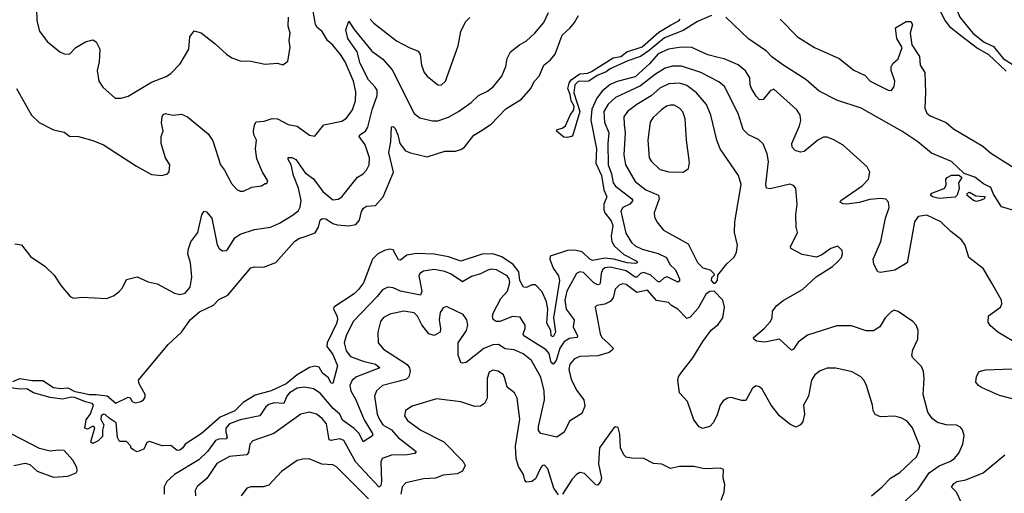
# Model space of a CAD drawing. Extents: x 2087054 to 2277909, y 548907 to 753496.
# Tile 296 of 444: x 2166904 to 2172441, y 694360 to 697021. Entities that reach past the tile are written whole.
import ezdxf

# ---------------------------------------------------------------- set-up
doc = ezdxf.new("R2010")
doc.units = 0

msp = doc.modelspace()

# ---------------------------------------------------------------- linework, layer by layer
at = {"layer": '0CON20XD'}
for points in [[(2172445, 697590.9), (2172413.9, 697545), (2172326, 697474), (2172301.4, 697425), (2172255, 697355.9), (2172205, 697341.2), (2172168.9, 697321.1), (2172085, 697213.8), (2172059.9, 697165), (2172054.2, 697135), (2172058.3, 697115), (2172109.4, 697015), (2172133.1, 696983.1), (2172195, 696934.3), (2172291.2, 696861.2), (2172351.7, 696825), (2172451.3, 696731.3)], [(2172481.2, 697495), (2172435, 697479.8), (2172345, 697419.6), (2172317, 697375), (2172293.8, 697306.2), (2172275, 697293.9), (2172205, 697284.8), (2172165.2, 697245), (2172135.9, 697195), (2172136.1, 697155), (2172158.1, 697118.1), (2172191.1, 697035), (2172263.8, 696945), (2172328.8, 696895), (2172381, 696871), (2172435, 696803.8), (2172525.9, 696745.9)], [(2166885.6, 696635), (2166970, 696485), (2167014.3, 696444.3), (2167095, 696402), (2167155, 696390), (2167185, 696367.5), (2167235, 696364), (2167315, 696343.1), (2167375, 696318.9), (2167561.7, 696198.3), (2167645, 696150.9), (2167704.2, 696145.8), (2167736.2, 696155), (2167744.2, 696165.8), (2167748.1, 696205), (2167724.3, 696245), (2167700.8, 696325), (2167700, 696365), (2167710.8, 696395), (2167702.6, 696442.6), (2167705.5, 696475), (2167712, 696488), (2167725, 696494.5), (2167765, 696484.3), (2167815, 696490.8), (2167848.8, 696475), (2167965, 696380), (2167990.2, 696340.2), (2168032.9, 696205), (2168056, 696175), (2168095, 696100), (2168125, 696067.5), (2168145, 696057.5), (2168163, 696057), (2168210.7, 696079.3), (2168265, 696086.7), (2168285, 696100), (2168295, 696100), (2168300, 696115), (2168270, 696165), (2168238.8, 696238.8), (2168230.8, 696295), (2168235.5, 696345), (2168221.5, 696375), (2168219.6, 696395), (2168225, 696430), (2168235, 696448), (2168279.1, 696450.9), (2168325, 696465.6), (2168355, 696463.3), (2168415, 696431.4), (2168465, 696422.9), (2168535, 696372), (2168565, 696366.7), (2168615, 696431.1), (2168715, 696451.6), (2168742.7, 696467.3), (2168775.2, 696514.8), (2168793.4, 696565), (2168795.3, 696615), (2168781.3, 696675), (2168734.1, 696785), (2168709.3, 696825), (2168665, 696879.1), (2168634.5, 696905), (2168604.7, 696954.7), (2168577.8, 696977.8), (2168567.8, 696995), (2168526.3, 697233.7)], [(2166998.6, 697085), (2167001.4, 697015), (2167016.6, 696956.6), (2167058.3, 696898.3), (2167130.2, 696840.2), (2167155, 696828.6), (2167185, 696828), (2167220, 696865), (2167275, 696897.1), (2167315, 696908), (2167335, 696896.7), (2167355.7, 696855), (2167351.4, 696785), (2167340.6, 696735), (2167349.2, 696675), (2167371.3, 696641.3), (2167440.5, 696580.5), (2167475, 696580), (2167515, 696590.8), (2167645, 696671.1), (2167728.6, 696701.4), (2167755, 696718.1), (2167807.6, 696772.4), (2167855.6, 696855), (2167861.9, 696925), (2167885, 696958.8), (2167925, 696947.5), (2168004.2, 696885), (2168067, 696827), (2168097.3, 696807.3), (2168145, 696790.8), (2168205, 696788), (2168285, 696771.2), (2168355, 696776.2), (2168385, 696767.5), (2168412.5, 696787.5), (2168425.8, 696864.2), (2168420, 696905), (2168425.5, 696945), (2168413.5, 696985), (2168416.2, 697035)], [(2166865, 694988.6), (2166905.4, 695004.6), (2166975, 694993.1), (2167035, 694994.4), (2167095, 694954.6), (2167135, 694947.9), (2167175, 694952.9), (2167215, 694931.5), (2167245.8, 694925.8), (2167295, 694914.1), (2167335, 694915.3), (2167396.9, 694906.9), (2167445, 694865.7), (2167515, 694900), (2167526.2, 694896.2), (2167536, 694875), (2167555, 694867.5), (2167585, 694874.7), (2167600.6, 694885), (2167610.3, 694899.7), (2167610.3, 694915), (2167576.2, 694975), (2167573.3, 694995), (2167738.8, 695195), (2167814, 695266), (2167864.4, 695335.6), (2167915, 695379.6), (2167993.8, 695416.2), (2168025, 695448), (2168075, 695474), (2168205, 695626), (2168225, 695632), (2168275, 695630.8), (2168345, 695657.5), (2168450.5, 695775), (2168475, 695791.5), (2168514.7, 695805.3), (2168565.9, 695824.1), (2168584.5, 695855), (2168594.7, 695895.3), (2168605, 695903.5), (2168625, 695901.2), (2168665, 695876.1), (2168688.9, 695868.9), (2168755, 695862.8), (2168795, 695870.4), (2168816, 695894), (2168827.1, 695942.9), (2168838, 695962), (2168855, 695973.2), (2168905, 695977.1), (2168948.8, 696025), (2169005.8, 696165), (2168980.4, 696275), (2168992.2, 696335), (2168995, 696420), (2169005, 696422), (2169015, 696410), (2169031.2, 696375), (2169042.2, 696325), (2169073.1, 696285), (2169102.2, 696272.3), (2169195, 696251.1), (2169295, 696282.9), (2169355, 696283.1), (2169385, 696291.8), (2169405, 696305.6), (2169458, 696372), (2169495, 696394.7), (2169555.5, 696435), (2169638.8, 696521.2), (2169725.5, 696575), (2169776.8, 696633.2), (2169798.6, 696675), (2169825.5, 696704.5), (2169852.5, 696765), (2169889.2, 696795), (2169915, 696827.5), (2169954.6, 696935), (2170000.4, 696975), (2170024.6, 697005), (2170047.5, 697045)], [(2166877.7, 695762.3), (2166915, 695755.8), (2166965, 695690), (2167046.1, 695636.1), (2167097.5, 695585), (2167137.5, 695525), (2167187.5, 695465), (2167207, 695457), (2167255, 695461.2), (2167395, 695453.8), (2167435, 695471.2), (2167465, 695496), (2167482, 695515), (2167505, 695561.2), (2167565, 695576.7), (2167627.7, 695547.7), (2167677.6, 695537.6), (2167775, 695484.3), (2167805, 695477.5), (2167835.8, 695484.2), (2167862.5, 695517.5), (2167872.7, 695575), (2167864, 695655), (2167850, 695705), (2167852.8, 695732.8), (2167867.3, 695772.7), (2167906.6, 695825), (2167928.5, 695925), (2167942.5, 695945), (2167955, 695941.4), (2167985.7, 695905.7), (2168015.6, 695755.6), (2168025.7, 695735.7), (2168045, 695722), (2168065, 695724.2), (2168075, 695732.5), (2168114.5, 695795), (2168144.2, 695815.8), (2168225, 695842.2), (2168314.6, 695854.6), (2168365, 695876.9), (2168443.1, 695925), (2168471.7, 695948.3), (2168481.6, 695968.4), (2168486.6, 696005), (2168472.7, 696075), (2168444.4, 696145), (2168430.7, 696205), (2168413.3, 696235), (2168415, 696246.2), (2168435, 696247.5), (2168457.3, 696235), (2168510.5, 696160.5), (2168556.1, 696126.1), (2168609.1, 696055), (2168665, 696008.9), (2168695, 696013.3), (2168715, 696025.7), (2168803.1, 696136.9), (2168835, 696155.6), (2168855, 696175.6), (2168870, 696205), (2168871.1, 696245), (2168848, 696318), (2168812.9, 696365), (2168818, 696375), (2168848.5, 696395), (2168863, 696417), (2168885.7, 696515), (2168915.3, 696595), (2168913.8, 696625), (2168902.8, 696642.8), (2168865, 696683.2), (2168818.9, 696775), (2168801.3, 696841.3), (2168749.7, 696915), (2168739.2, 696965), (2168755, 697013.3), (2168786, 696966), (2168884.4, 696844.4), (2168945, 696802.3), (2168998.9, 696738.9), (2169122.9, 696495), (2169155, 696469.2), (2169225, 696453.3), (2169255, 696453.5), (2169315, 696472.7), (2169371.4, 696505), (2169443.4, 696556.6), (2169485.3, 696594.7), (2169535, 696619.5), (2169566, 696644), (2169616.4, 696703.6), (2169637.9, 696757.9), (2169646.1, 696803.9), (2169665, 696840.8), (2169715, 696880), (2169755, 696902.2), (2169801.9, 696945), (2169852.2, 697005), (2169878.9, 697061.1)], [(2168874.5, 697025), (2168895, 697001.8), (2169023.4, 696903.4), (2169095, 696864.6), (2169145.4, 696845.4), (2169156.2, 696826.2), (2169164.5, 696765), (2169179.5, 696725), (2169195, 696703.1), (2169255, 696654.4), (2169275, 696653.1), (2169298.1, 696675), (2169369.4, 696875), (2169384.2, 696955), (2169410.5, 697009.5), (2169435, 697033.8)], [(2170793.8, 697045), (2170715, 697011.5), (2170635, 696960.5), (2170530, 696920), (2170445, 696847.8), (2170395, 696814.1), (2170325, 696789.6), (2170225.7, 696744.3), (2170202.1, 696727.9), (2170151.6, 696708.4), (2170105, 696675.3), (2170045, 696673.1), (2170025.4, 696655), (2170020.8, 696610.8), (2170053.3, 696505), (2170013.1, 696366.9), (2169985, 696358.9), (2169965, 696361.5), (2169923.3, 696395), (2169926.7, 696405), (2169955, 696411.3), (2169972.9, 696425), (2170000, 696485), (2170021.4, 696515), (2170022.5, 696535), (2170005.5, 696565), (2170000.6, 696600.6), (2169987.5, 696635), (2169993.8, 696665), (2170005, 696683.5), (2170055, 696716.2), (2170099.2, 696720.8), (2170120.7, 696729.3), (2170242.2, 696807.7), (2170285.2, 696814.8), (2170319.2, 696840.8), (2170405, 696868.8), (2170499.2, 696950.8), (2170565, 696989.7), (2170611.4, 697015), (2170618.1, 697025)], [(2172508.7, 695945), (2172425, 695969.1), (2172380.1, 696040.1), (2172365, 696078), (2172325, 696098.4), (2172275, 696136.2), (2172216.2, 696156.2), (2172145, 696225.2), (2172031.7, 696271.7), (2171954.6, 696335), (2171865.4, 696395.3), (2171636.2, 696523.8), (2171499.7, 696569.7), (2171399.5, 696619.5), (2171324.5, 696685), (2171195, 696766.9), (2171133.4, 696813.4), (2171104.5, 696845), (2171003.6, 696913.6), (2170875, 697034.7)], [(2171180.5, 697025), (2171279.1, 696925), (2171374.4, 696865), (2171513.1, 696803.1), (2171595, 696738.2), (2171657.9, 696707.9), (2171686.9, 696675), (2171788, 696625)], [(2171788, 696625), (2171806.9, 696623.1), (2171821.5, 696645), (2171826.3, 696676.3), (2171805.8, 696735), (2171804.5, 696755.5), (2171814, 696775), (2171845, 696801.2), (2171866, 696865), (2171837.5, 696915), (2171830, 696975), (2171889.2, 697010.8), (2171915, 697010.8), (2171924.3, 696994.3), (2171911.2, 696945), (2171920.7, 696880.7), (2171963.8, 696815), (2171968.5, 696765), (2171993.8, 696725), (2171998.2, 696611.8), (2171993.5, 696525), (2172005, 696496.8), (2172025, 696481.8), (2172115, 696443), (2172155, 696408.8), (2172319.8, 696309.8), (2172363, 696273), (2172522.7, 696172.7)], [(2172529.9, 695189.9), (2172404.6, 695264.6), (2172362.1, 695302.1), (2172350.9, 695320.9), (2172352.7, 695357.3), (2172420, 695405), (2172428, 695425), (2172426.2, 695445), (2172370.6, 695540.6), (2172325, 695621.9), (2172241.2, 695685), (2172221.2, 695755), (2172200.9, 695785), (2172141, 695831), (2172085, 695884.5), (2172005, 695921.8), (2171956.2, 695915), (2171935.4, 695884.6), (2171895, 695654), (2171825, 695612.9), (2171745, 695601.2), (2171730, 695605), (2171706.7, 695646.7), (2171704.4, 695675), (2171746, 695774), (2171773.2, 695905), (2171793.5, 695965), (2171790.6, 695995), (2171775, 696012.9), (2171746.4, 696016.4), (2171685, 696011.4), (2171625.2, 695994.8), (2171555.4, 695984.6), (2171535.8, 695985.8), (2171517.5, 695995), (2171521.2, 696005), (2171642.5, 696087.5), (2171676.9, 696125), (2171684.6, 696165), (2171669.1, 696195), (2171535, 696316.2), (2171478.8, 696348.8), (2171445, 696361.3), (2171425, 696360.4), (2171393.3, 696345), (2171315, 696280.4), (2171295, 696276.5), (2171265.5, 696285.5), (2171248.6, 696305), (2171246.2, 696325), (2171289.5, 696425), (2171296.2, 696455), (2171292.4, 696485), (2171274.3, 696514.3), (2171145, 696630.5), (2171125, 696621.4), (2171085, 696572.9), (2171065, 696571.1), (2171045, 696591.1), (2171019.2, 696635), (2171012, 696655), (2171010.7, 696695), (2170985, 696734.6), (2170945, 696767), (2170865, 696800.6), (2170831.4, 696808.6), (2170774.8, 696824.8), (2170684.8, 696864.8), (2170625, 696867.2), (2170552.9, 696855), (2170495, 696830.2), (2170446.4, 696773.6), (2170365, 696700), (2170265, 696673.3), (2170225, 696656.5), (2170180.1, 696619.9), (2170149.5, 696580.5), (2170121.6, 696518.4), (2170117, 696457), (2170148.3, 696295), (2170143.8, 696215), (2170177, 696145), (2170189.1, 696065), (2170205.9, 696025), (2170189, 695985), (2170188.3, 695955), (2170195.2, 695935), (2170230.1, 695890.1), (2170239, 695865), (2170230.9, 695805), (2170234.5, 695775), (2170248.8, 695748.8), (2170300.9, 695700.9), (2170374.3, 695665), (2170376, 695655), (2170365, 695651.1), (2170320, 695655), (2170245.7, 695675.7), (2170195, 695681.6), (2170125, 695667.3), (2170109.6, 695675), (2170066.7, 695716.7), (2170025, 695726.5), (2169985, 695724.1), (2169887.5, 695692.5), (2169885.3, 695675), (2169904.2, 695624.2), (2169935, 695581.5), (2169940.4, 695555), (2169906.4, 695345), (2169916.6, 695265), (2169905, 695239.4), (2169893.8, 695245), (2169891.1, 695275), (2169869.1, 695315), (2169874.3, 695395), (2169866.6, 695435), (2169842.3, 695492.3), (2169805, 695532), (2169785, 695531.6), (2169755, 695516.6), (2169738.2, 695518.2), (2169716.7, 695555), (2169711.9, 695605), (2169679.8, 695645), (2169615, 695688.6), (2169565, 695706.1), (2169505.8, 695704.2), (2169385, 695664), (2169315, 695688.3), (2169235, 695703), (2169135, 695707.9), (2169082.1, 695697.9), (2169045, 695670), (2169035, 695671.4), (2169005, 695727.7), (2168985, 695731.6), (2168955, 695723.7), (2168918.9, 695705), (2168888.7, 695675), (2168838, 695542), (2168810, 695505), (2168785, 695481.5), (2168671.1, 695405), (2168669.5, 695395), (2168689.8, 695355), (2168690.7, 695335), (2168686.3, 695313.7), (2168633, 695205), (2168632.2, 695185), (2168650, 695160), (2168665, 695138.8), (2168690.8, 695075), (2168665, 694976.7), (2168655, 694978.8), (2168639.9, 695009.9), (2168607.4, 695035), (2168588.1, 695068.1), (2168565, 695073.4), (2168533.8, 695066.2), (2168464.9, 695025.1), (2168402.4, 694975), (2168318.9, 694935), (2168228.6, 694911.4), (2168160.8, 694869.2), (2168115, 694823.6), (2168032.1, 694787.9), (2167925, 694692.8), (2167835, 694635.7), (2167822.5, 694615), (2167805, 694601.1), (2167790.6, 694600.6), (2167755, 694628.8), (2167705, 694626.7), (2167635, 694650), (2167620, 694645), (2167603, 694607), (2167565, 694592.5), (2167540, 694605), (2167530, 694615), (2167530, 694625), (2167505, 694650), (2167465, 694650), (2167453.6, 694673.6), (2167446.7, 694755), (2167408.3, 694781.7), (2167385, 694802), (2167375, 694803.8), (2167363.3, 694795), (2167360, 694775), (2167378, 694745), (2167370, 694715), (2167370.5, 694679.5), (2167345.6, 694654.4), (2167315, 694640), (2167306.7, 694645), (2167306.1, 694656.1), (2167327.7, 694727.7), (2167315, 694737.5), (2167285, 694720), (2167270, 694725), (2167278.3, 694771.7), (2167303.3, 694806.7), (2167320, 694855), (2167312.5, 694865), (2167275, 694873.1), (2167215, 694897.8), (2167195, 694899.1), (2167145, 694887.8), (2167075, 694897.3), (2166981.2, 694925), (2166945, 694947.3), (2166905, 694944.5), (2166855, 694953.1)], [(2171868.4, 694301.6), (2171956.6, 694383.4), (2172018.9, 694475), (2172075, 694514.7), (2172135, 694538.5), (2172160.6, 694555), (2172185.6, 694585), (2172207.8, 694635), (2172215.6, 694685), (2172206.3, 694716.3), (2172195, 694732), (2172172.1, 694742.1), (2172115, 694744.6), (2172065, 694758.2), (2172035, 694780.4), (2172011.7, 694815), (2171985.7, 694915.7), (2171990.7, 695005), (2171986.8, 695045), (2171975, 695071.9), (2171925, 695123.3), (2171922, 695135), (2171927.5, 695165), (2171954.2, 695225.8), (2171957, 695277), (2171946, 695305), (2171926.2, 695325), (2171845, 695381.2), (2171822, 695388), (2171805, 695380), (2171771.2, 695345), (2171741.4, 695295), (2171705, 695273.3), (2171665, 695272.9), (2171581.1, 695301.1), (2171499.4, 695300.6), (2171335, 695247.8), (2171281.3, 695208.7), (2171255, 695168.8), (2171245, 695163.3), (2171177.5, 695225), (2171095, 695208.8), (2171047.5, 695215), (2171032.5, 695225), (2171031.2, 695235), (2171090.6, 695285), (2171126.9, 695325), (2171135.6, 695345), (2171136.8, 695383.2), (2171162.5, 695415), (2171197.7, 695442.3), (2171305.7, 695505), (2171383.4, 695576.6), (2171475.8, 695635), (2171505, 695661.4), (2171525.8, 695685), (2171532, 695705), (2171530, 695725), (2171505, 695748.8), (2171465, 695735.8), (2171415, 695699.2), (2171385, 695686.9), (2171305, 695702.2), (2171240, 695735), (2171238.8, 695745), (2171278.8, 695825), (2171271.2, 695855), (2171268.9, 695925), (2171276.4, 695985), (2171268, 696075), (2171255, 696090), (2171235, 696097.1), (2171125, 696071.4), (2171104.5, 696074.5), (2171100, 696095), (2171114.5, 696225), (2171107.7, 696267.7), (2171085, 696323.8), (2171058.6, 696348.6), (2171002.9, 696375), (2170972.5, 696405), (2170945.5, 696495), (2170867.5, 696645), (2170835, 696671.8), (2170735, 696723.9), (2170625, 696760.5), (2170575, 696759.7), (2170535, 696749.2), (2170479.3, 696715), (2170395, 696649), (2170255, 696584.8), (2170213.3, 696546.6), (2170189.8, 696505), (2170192.4, 696445), (2170217, 696385), (2170211.7, 696325), (2170213.5, 696205), (2170232.1, 696155), (2170242, 696105), (2170255, 696084.8), (2170345, 696016.6), (2170351.5, 696005), (2170335, 695985.3), (2170296.5, 695965), (2170284.6, 695945), (2170312.3, 695822.3), (2170345, 695769.4), (2170365, 695750.4), (2170405, 695731.7), (2170495, 695706.6), (2170541.1, 695685), (2170560.9, 695645), (2170592.5, 695615), (2170614.6, 695565), (2170615, 695551.2), (2170605, 695545.5), (2170545, 695575.6), (2170528.8, 695571.2), (2170505, 695547.2), (2170495, 695548.9), (2170454.4, 695585), (2170415, 695601.1), (2170395.1, 695594.9), (2170375, 695575.2), (2170365, 695574.4), (2170315, 695609), (2170225, 695630), (2170195, 695626), (2170181.2, 695615), (2170173.6, 695595), (2170169.4, 695540.6), (2170165, 695532.7), (2170155, 695531.4), (2170133.1, 695543.1), (2170075, 695600), (2170055, 695604.5), (2170035.4, 695594.6), (2169980.4, 695495), (2169969, 695445), (2169976.5, 695395), (2170023.1, 695335), (2170017.3, 695295), (2170041.5, 695245), (2170038.5, 695235), (2169995, 695230.2), (2169965, 695208.5), (2169941.3, 695175), (2169921.1, 695105), (2169905, 695085.8), (2169893.8, 695095), (2169881.6, 695145), (2169864.7, 695165), (2169739.3, 695245), (2169735.9, 695255), (2169746.5, 695285), (2169746.1, 695305), (2169718.8, 695348.8), (2169675, 695352.5), (2169604.7, 695324.7), (2169583.3, 695325), (2169566.2, 695336.2), (2169562.7, 695355), (2169568, 695375), (2169609.2, 695455), (2169646.8, 695495), (2169659.8, 695545), (2169656.2, 695565), (2169645, 695581.1), (2169585.5, 695615.5), (2169555, 695618.8), (2169536, 695614), (2169495, 695592.9), (2169445, 695577.1), (2169395, 695547.3), (2169330.8, 695590.8), (2169295.5, 695605.5), (2169235, 695616.5), (2169175, 695608.2), (2169155, 695595.6), (2169148.6, 695581.4), (2169165.8, 695495), (2169157.6, 695472.4), (2169045, 695495.7), (2169005, 695513.8), (2168975, 695518.1), (2168945, 695503.3), (2168915, 695465.4)], [(2170815, 695540), (2170827.5, 695555), (2170830, 695585), (2170880, 695650), (2170923, 695687), (2170935.8, 695715), (2170940, 695755), (2170924.5, 695824.5), (2170926.5, 695885), (2170962.2, 696095), (2170945.6, 696145), (2170843.6, 696295), (2170823.8, 696345), (2170791.8, 696485), (2170766.2, 696545), (2170709.9, 696609.9), (2170655, 696652.4), (2170615, 696664.8), (2170555, 696660.4), (2170505, 696636.2), (2170455, 696592.6), (2170375.5, 696545), (2170322.2, 696505), (2170301.2, 696475), (2170302.9, 696432.9), (2170308.4, 696385), (2170301.7, 696261.7), (2170310.6, 696205), (2170365, 696111.8), (2170425.7, 696065.7), (2170497.3, 696035), (2170500.9, 696015), (2170472.5, 695935), (2170473.8, 695913.8), (2170486.9, 695885), (2170525, 695838.9), (2170662.5, 695762.5), (2170715, 695657.5), (2170745, 695626), (2170786.2, 695616.2), (2170807.5, 695595), (2170810, 695585), (2170795, 695570), (2170793.3, 695555), (2170805, 695540), (2170815, 695540)], [(2170635, 696164), (2170665.8, 696184.2), (2170671.7, 696218.3), (2170654.5, 696345), (2170647.1, 696465), (2170633.3, 696503.3), (2170615, 696524.4), (2170585, 696540.5), (2170565, 696541.8), (2170542.5, 696535), (2170513.3, 696515), (2170465, 696468.9), (2170449.1, 696445), (2170436.5, 696345), (2170444.4, 696245), (2170457.5, 696225), (2170505, 696180), (2170555, 696165.6), (2170635, 696164)], [(2172075, 696016.8), (2172036.7, 696025), (2172026, 696035), (2172033.9, 696046.1), (2172106.2, 696075), (2172114.4, 696095), (2172111.9, 696125), (2172119.2, 696135), (2172145, 696146.9), (2172187.3, 696147.3), (2172202.2, 696135), (2172182.9, 696105), (2172186.7, 696073.3), (2172176.7, 696035), (2172165, 696024.2), (2172075, 696016.8)], [(2172285, 696000), (2172268, 696005), (2172233, 696033), (2172232.5, 696045), (2172245, 696051.2), (2172281.3, 696031.3), (2172328.3, 696028.3), (2172333.3, 696025), (2172327.5, 696015), (2172305, 696004.6), (2172285, 696000)], [(2171694, 694346), (2171755, 694395.6), (2171801.4, 694445), (2171853.4, 694476.6), (2171946.9, 694565), (2171961.4, 694595), (2171965.6, 694625), (2171925, 694728), (2171895, 694765.8), (2171865, 694782.5), (2171825, 694792.5), (2171745, 694790), (2171715, 694803.3), (2171704, 694825), (2171700.8, 694855), (2171665.3, 694965.3), (2171653.7, 694993.7), (2171635, 695014.2), (2171585, 695042.2), (2171493.2, 695063.2), (2171445, 695062.2), (2171405, 695048.1), (2171375.7, 695025), (2171357.5, 694995), (2171339.2, 694905), (2171311.4, 694855), (2171316.9, 694805), (2171307.6, 694762.4), (2171295, 694743.8), (2171268.6, 694731.4), (2171235, 694748.1), (2171177.5, 694795), (2171130, 694855), (2171079.2, 694945), (2171065, 694958.8), (2171045, 694963.8), (2171025, 694950), (2170988, 694882), (2170965, 694880.8), (2170905, 694897.8), (2170885, 694894.3), (2170860.6, 694879.4), (2170843.1, 694855), (2170824.4, 694795), (2170804.5, 694755.5), (2170785, 694734.3), (2170744.3, 694724.3), (2170725, 694733.3), (2170695, 694773.3), (2170659.4, 694875), (2170613.8, 694925), (2170604.4, 694995), (2170609.4, 695015), (2170624, 695036), (2170689.8, 695120.2), (2170745, 695212), (2170793.6, 695276.4), (2170832.1, 695307.9), (2170858.6, 695345), (2170867.5, 695405), (2170858.8, 695445), (2170810, 695495), (2170785, 695493.3), (2170765, 695481.2), (2170720, 695400), (2170675, 695350), (2170655, 695342.5), (2170605, 695393.6), (2170569.4, 695415), (2170552.5, 695432.5), (2170485, 695443.8), (2170435, 695501.5), (2170375, 695487.4), (2170315, 695532.4), (2170295, 695536.3), (2170275, 695530), (2170253.4, 695506.6), (2170241.3, 695458.7), (2170225, 695437.2), (2170195, 695422), (2170150, 695415), (2170140, 695405), (2170168, 695255), (2170178.5, 695235), (2170215, 695201.1), (2170241.2, 695175), (2170237.9, 695165), (2170219.1, 695150.9), (2170155, 695131.9), (2170055, 695128), (2170024.8, 695115.2), (2169997.8, 695085), (2169992.1, 695055), (2170005, 695000.5), (2170035, 694939.5), (2170076.9, 694885), (2170081.5, 694848.5), (2170065, 694807.1), (2169995.6, 694765), (2169966.6, 694703.4), (2169925, 694674.4), (2169835.6, 694695.6), (2169822, 694712), (2169821.8, 694735), (2169855.8, 694885), (2169852.9, 694935), (2169835, 695011.9), (2169782.7, 695105), (2169735, 695143.6), (2169685, 695166.2), (2169635, 695172.3), (2169596.5, 695196.5), (2169565, 695194.7), (2169515, 695174.1), (2169415, 695095.5), (2169395, 695090), (2169385, 695094.3), (2169370.8, 695135), (2169370.3, 695205), (2169416.7, 695275), (2169423.8, 695305), (2169419.5, 695335), (2169398, 695365), (2169305, 695409.4), (2169285, 695402.5), (2169269.6, 695375), (2169262.9, 695335), (2169271.5, 695285), (2169268.6, 695265), (2169235, 695246.5), (2169205, 695255.6), (2169166.6, 695306.6), (2169142.3, 695355), (2169123.2, 695373.2), (2169065, 695382.3), (2168985, 695367.1), (2168948.1, 695345), (2168933.8, 695325), (2168919.2, 695265), (2168920.5, 695205), (2168950.4, 695170.4), (2169084, 695084), (2169097.1, 695065), (2169100, 695045), (2169092, 695015), (2169075, 695000), (2168945, 694965.3), (2168911.1, 694935), (2168900, 694905), (2168914.2, 694805), (2168927.8, 694775), (2168946.2, 694745), (2168995, 694717), (2169032.2, 694672.2), (2169134.2, 694595), (2169126.2, 694583.8), (2169083.6, 694576.4), (2168995, 694574.1), (2168943.1, 694555), (2168935.3, 694534.7), (2168939.7, 694425), (2168935, 694404.2), (2168925, 694394.2), (2168794, 694534), (2168726.6, 694656.6), (2168705, 694666.4), (2168655, 694656), (2168645, 694659.5), (2168629, 694749), (2168605, 694780), (2168574.2, 694805), (2168535, 694816.2), (2168485.4, 694804.6), (2168334.2, 694695.8), (2168215, 694654.3), (2168198.9, 694635), (2168191.9, 694588.1), (2168182.5, 694575), (2168085, 694566.9), (2168013.1, 694526.9), (2167956.7, 694443.3), (2167902.1, 694397.9), (2167891.5, 694375), (2167893.5, 694345)], [(2168915, 695465.4), (2168780, 695325), (2168739.4, 695245), (2168728.4, 695205), (2168739.7, 695159.7), (2168765, 695128.8), (2168835, 695102), (2168905.5, 695085.5), (2168930, 695065), (2168798.2, 695015), (2168774.6, 694995), (2168761.6, 694965), (2168766.4, 694935), (2168795.1, 694885.1), (2168842, 694772), (2168887.8, 694695), (2168888.4, 694681.6), (2168835, 694649.5), (2168814, 694695), (2168785, 694724), (2168720.4, 694770.4), (2168705.3, 694805), (2168666.4, 694836.4), (2168595, 694923.2), (2168556.4, 694946.4), (2168506.2, 694956.2), (2168465, 694949.5), (2168421.3, 694925), (2168405.7, 694905), (2168390, 694865), (2168335, 694868.5), (2168305, 694859.2), (2168288.4, 694845), (2168254.4, 694795.6), (2168145, 694772.6), (2168085, 694749), (2168064.4, 694725), (2168063.3, 694703.3), (2168071.5, 694675), (2168065, 694666.5), (2168025, 694664.2), (2168005, 694656), (2167960.4, 694595), (2167911.6, 694548.4), (2167774.6, 694465), (2167731.8, 694425), (2167716.2, 694395), (2167717.2, 694355)], [(2169935, 694351.4), (2169908.4, 694388.4), (2169875, 694496.2), (2169855, 694517.5), (2169845, 694515.8), (2169835, 694503.8), (2169805, 694441.1), (2169785, 694425.6), (2169755, 694422.2), (2169745, 694434), (2169737.2, 694465), (2169709.2, 694509.2), (2169696.7, 694555), (2169691.6, 694625), (2169716.7, 694776.7), (2169701.4, 694895), (2169686, 694925), (2169645.6, 694955.6), (2169632.1, 695005), (2169624.4, 695025), (2169595.7, 695045.7), (2169565, 695050.9), (2169545, 695040.8), (2169532.7, 695005), (2169533.1, 694895), (2169517.5, 694865), (2169495, 694849.4), (2169463.2, 694846.8), (2169385, 694873.6), (2169248.8, 694891.2), (2169111.7, 694848.3), (2169074.2, 694825), (2169068.9, 694795), (2169085, 694767.8), (2169160.8, 694715), (2169289.4, 694649.4), (2169399, 694539), (2169409.6, 694515), (2169395.3, 694484.7), (2169365, 694468.2), (2169285, 694462.1), (2169243.3, 694445), (2169175, 694440.7), (2169075, 694418), (2169055.7, 694395), (2169047.5, 694355)], [(2172515, 694883.5), (2172415, 694909.4), (2172312, 694955), (2172296, 694965), (2172281.2, 694985), (2172284.3, 695015.7), (2172300, 695045), (2172335, 695053.3), (2172485, 695058.5)], [(2166870.6, 694515), (2166935, 694528.4), (2166961, 694521), (2167003.5, 694483.5), (2167095, 694451), (2167175, 694456.2), (2167221.6, 694475), (2167227, 694485), (2167225.5, 694505), (2167203.3, 694545), (2167155, 694599.8), (2167122.2, 694602.2), (2167075, 694597.1), (2167015, 694611.3), (2166805, 694719.4)], [(2170848.3, 694321.7), (2170865.8, 694365), (2170868.8, 694408.8), (2170860, 694445), (2170862.5, 694492.5), (2170845, 694500), (2170755, 694497.5), (2170695, 694509.4), (2170615, 694510.6), (2170565, 694498.1), (2170515, 694522.9), (2170467.9, 694527.9), (2170415, 694555.8), (2170345, 694556.2), (2170315, 694562.5), (2170300.8, 694575), (2170282.9, 694615), (2170278.3, 694691.7), (2170269.3, 694729.3), (2170255, 694732.5), (2170245, 694727.5), (2170165.7, 694615), (2170159.6, 694525), (2170175.4, 694445), (2170170.5, 694425), (2170155, 694406), (2170145, 694407.5), (2170080.1, 694470.1), (2170055, 694476.2), (2170035.3, 694464.7), (2170011.7, 694438.3), (2169956.1, 694353.9)], [(2168865, 694328.2), (2168685, 694508.5), (2168665, 694518.8), (2168603.5, 694523.5), (2168532.6, 694552.6), (2168495, 694552.2), (2168465, 694543.1), (2168377.2, 694482.8), (2168304.6, 694405.4), (2168273.7, 694396.3), (2168205, 694395.6), (2168181.9, 694388.1), (2168150, 694345)], [(2172200, 694305), (2172172, 694365), (2172143.8, 694393.8), (2172156.4, 694415), (2172173.3, 694425), (2172224.7, 694435.3), (2172321.4, 694475), (2172443.8, 694575)]]:
    msp.add_lwpolyline(points, dxfattribs=at)

doc.saveas('drawing.dxf')
